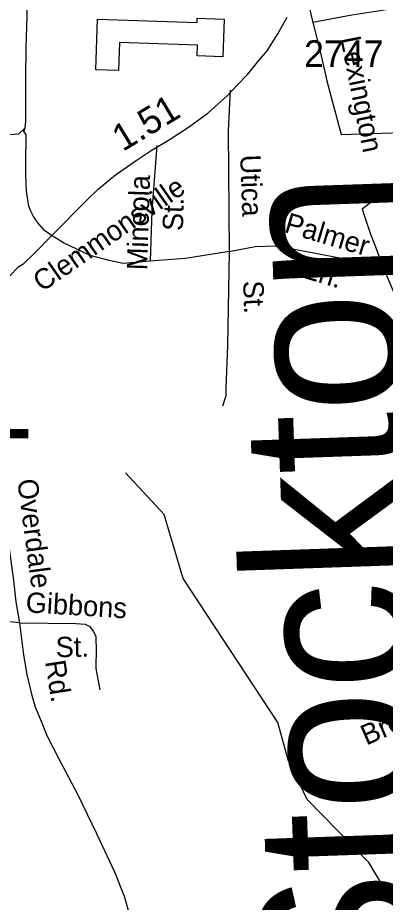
# Model space of a CAD drawing. Extents: x 1553981 to 1780076, y 812965 to 996873.
# Drawn here: x 1634022 to 1634236, y 845613 to 846130 of the extents above; entities that cross this region are included whole.
import ezdxf

# ---------------------------------------------------------------- set-up
doc = ezdxf.new("R2010")
doc.units = 0
for name, color, linetype in [('Exist Cultural Warehouse Building Footprint', 7, 'Continuous'), ('Exist Hydrographic Creek Single Shore', 7, 'Continuous'), ('Exist Road Non-System Type 51 Label', 7, 'Continuous'), ('Exist Road Secondary Mileage Hundredths English Label', 7, 'Continuous'), ('Exist Road Secondary Structure Standard Bridge Number Label', 7, 'Continuous'), ('Exist Road Secondary Type 51 Attributed', 7, 'Continuous'), ('Exist Road Secondary Type 51 Number Label', 7, 'Continuous'), ('Map Preparation Border Antique Large Shape', 7, 'Continuous'), ('Map Preparation Border County Name Lower Right Label', 7, 'Continuous')]:
    doc.layers.add(name, color=color, linetype=linetype)

msp = doc.modelspace()

# ---------------------------------------------------------------- linework, layer by layer
at = {"layer": 'Exist Cultural Warehouse Building Footprint'}
msp.add_lwpolyline([(1634068.28, 846129.51), (1634126.49, 846127.47), (1634126.58, 846130.02), (1634142.36, 846129.47), (1634141.58, 846107.44), (1634126.46, 846107.97), (1634126.67, 846114.18), (1634081.07, 846115.78), (1634080.49, 846099.38), (1634067.24, 846099.85)], close=True, dxfattribs=at)
at = {"layer": 'Exist Hydrographic Creek Single Shore'}
msp.add_lwpolyline([(1634458.72, 845244.89), (1634417.6, 845287.17), (1634406.34, 845310.37), (1634398.72, 845362.23), (1634385.47, 845388.77), (1634352.59, 845432.92), (1634288.22, 845540.91), (1634262.59, 845576.72), (1634226.85, 845636.53), (1634190.85, 845673.37), (1634179.72, 845696.57), (1634173.71, 845718.44), (1634118.35, 845802.45), (1634107.34, 845840.01), (1634084.72, 845864.27)], dxfattribs=at)
at = {"layer": 'Exist Road Secondary Type 51 Attributed'}
msp.add_lwpolyline([(1634016.61, 845979.1), (1634022.34, 845984.96), (1634025.28, 845986.64), (1634031.2, 845992.56), (1634042.08, 846003.44), (1634062.11, 846023.68), (1634068.79, 846030.25), (1634078.91, 846038.54), (1634090.38, 846046.51), (1634099.64, 846052.65), (1634110.67, 846059.32), (1634121.39, 846066.32), (1634132.85, 846074.5), (1634144.16, 846084.84), (1634149.71, 846090.76), (1634156.17, 846097.22), (1634162.52, 846105.3), (1634167.47, 846111.01), (1634173.72, 846120.91), (1634179.1, 846130.61)], dxfattribs=at)
at = {"layer": 'Map Preparation Border County Name Lower Right Label'}
msp.add_line((1634184.79, 846165.93), (1634194.17, 846127.49), dxfattribs=at)
for points in [[(1634026.1, 846065.98), (1634026.41, 846069.72), (1634026.43, 846074.47), (1634026.38, 846095.46), (1634026.53, 846112.69), (1634027.18, 846131.44), (1634027.88, 846154.44), (1634028.86, 846179.68), (1634029.99, 846195.92)], [(1634281.62, 846137.78), (1634259.13, 846137.46), (1634250.65, 846137.28), (1634244.87, 846136.35), (1634234.6, 846134.43), (1634216.83, 846131.85), (1634194.17, 846127.49)], [(1634194.17, 846127.49), (1634198.53, 846109.76), (1634202.3, 846093.48), (1634210.73, 846062.02), (1634258.01, 846063.52), (1634262.07, 846048.69), (1634222.93, 846018.41), (1634227.87, 846003.87), (1634230.42, 845997.41), (1634235.4, 845983.96)], [(1634145.89, 846088.05), (1634144.64, 846064.19), (1634145.32, 845993.58)], [(1634026.1, 846065.98), (1634022.08, 846062.26), (1634019.57, 846062.03), (1634001.58, 846061.67), (1633990.09, 846061.28), (1633985.83, 846060.82), (1633983.09, 846060.35), (1633980.07, 846059.36), (1633974.78, 846054.91), (1633959.39, 846038.79), (1633942.25, 846019.7), (1633938.21, 846014.23), (1633935.91, 846010.5), (1633934.64, 846007.5), (1633933.6, 846003.02), (1633931.74, 845989.03), (1633928.56, 845970.33), (1633926.32, 845956.5)], [(1634040.81, 846003.5), (1634037.34, 846005.89), (1634033.63, 846010.17), (1634030.91, 846014.18), (1634029.44, 846017.21), (1634028.2, 846020.21), (1634027.5, 846023.98), (1634027.02, 846027.46), (1634026.58, 846032.72), (1634026.43, 846040.11), (1634026.46, 846048.96), (1634026.54, 846057.71), (1634026.57, 846061.96), (1634025.33, 846063.72), (1634026.1, 846065.98)], [(1634102.99, 846055.69), (1634100.08, 846017.7), (1634099.07, 845987.97)], [(1634099.07, 845987.97), (1634083.2, 845986.62), (1634075.1, 845988.31), (1634063.96, 845991.35), (1634048.43, 845998.78), (1634040.81, 846003.5)], [(1634145.32, 845993.58), (1634119.66, 845989.66), (1634099.07, 845987.97)], [(1634145.32, 845993.58), (1634144.3, 845938.52), (1634143.3, 845913.98), (1634143.3, 845909.25), (1634141.27, 845903.17)], [(1634145.32, 845993.58), (1634160.51, 845996.63), (1634172.32, 845996.96), (1634189.54, 845993.92), (1634216.89, 845988.52), (1634235.4, 845983.96)], [(1634235.4, 845983.96), (1634244.43, 845962.7), (1634256.64, 845936.83), (1634265.93, 845917.64), (1634276.1, 845892.29), (1634288.89, 845867.29), (1634295.86, 845855.07)], [(1634009.67, 845863.87), (1634014.72, 845834.35), (1634019.27, 845801.33), (1634020.6, 845788.99), (1634022.69, 845776.65)], [(1634022.69, 845776.65), (1634015.29, 845777.41), (1634005.62, 845777.98), (1633983.04, 845778.74)], [(1634022.69, 845776.65), (1634055.59, 845776.31), (1634061.1, 845775.84), (1634063.77, 845774.42), (1634065.97, 845771.43), (1634067.23, 845768.91), (1634067.23, 845766.23), (1634067.55, 845761.98), (1634067.39, 845749.86), (1634069.71, 845737.41)], [(1634022.69, 845776.65), (1634025.06, 845757.89), (1634026.95, 845746.4), (1634030.1, 845733.33), (1634031.99, 845727.03), (1634035.29, 845719.25), (1634038.75, 845710.75), (1634045.52, 845697.52), (1634056.77, 845676.11), (1634067.78, 845653.44), (1634078.17, 845631.01), (1634083.83, 845616.84), (1634085.09, 845612.75), (1634086.98, 845605.82), (1634088.24, 845598.26), (1634091.39, 845586.93)]]:
    msp.add_lwpolyline(points, dxfattribs=at)

# ---------------------------------------------------------------- texts
at = {"layer": 'Exist Road Non-System Type 51 Label'}
for s, height, rotation, p in [('Lexington', 11.875, 281.2701, (1634210.15, 846118.32)), ('Utica', 11.875, 272.0639, (1634151.64, 846050.09)), ('Mineola', 11.875, 88.2084, (1634097.3, 845982.59)), ('Stockton', 95, 91.9881, (1634258.89, 845547.91)), ('St.', 11.875, 88.2084, (1634118.15, 846005.53)), ('Palmer', 11.875, 343.4162, (1634176.86, 846005.2)), ('Ln.', 11.875, 343.4162, (1634188.12, 845978.34)), ('St.', 11.875, 272.0639, (1634153.37, 845976.49)), ('Overdale', 11.875, 277.5637, (1634021.38, 845860.04)), ('Gibbons', 11.875, 356.5352, (1634026.11, 845782.8)), ('St.', 11.875, 0.9732, (1634043.96, 845756.51)), ('Rd.', 11.875, 278.7522, (1634037.69, 845753.98)), ('Brookhaven', 11.875, 23.5966, (1634225.37, 845704.83))]:
    msp.add_text(s, height=height, rotation=rotation, dxfattribs=at).set_placement(p)
at = {"layer": 'Exist Road Secondary Mileage Hundredths English Label'}
msp.add_text('1.51', height=15.625, rotation=31.1688, dxfattribs=at).set_placement((1634083.07, 846051.75))
at = {"layer": 'Exist Road Secondary Structure Standard Bridge Number Label'}
msp.add_text('131', height=51.263, dxfattribs=at).set_placement((1633916.8, 845884.45))
at = {"layer": 'Exist Road Secondary Type 51 Number Label'}
msp.add_text('2747', height=15.625, dxfattribs=at).set_placement((1634188.99, 846101.48))
at = {"layer": 'Map Preparation Border Antique Large Shape'}
msp.add_text('Clemmonsville', height=11.875, rotation=34.807, dxfattribs=at).set_placement((1634035.89, 845969.69))

doc.saveas('drawing.dxf')
